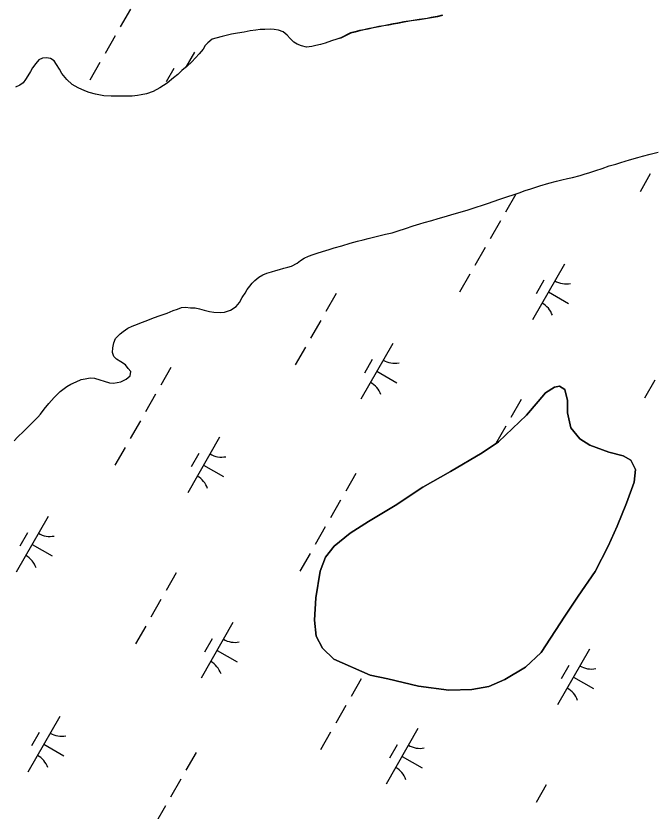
# Model space of a CAD drawing. Extents: x 3930721 to 3950824, y 220441 to 242861.
# Drawn here: x 3934980 to 3935479, y 226823 to 227444 of the extents above; entities that cross this region are included whole.
import ezdxf

# ---------------------------------------------------------------- set-up
doc = ezdxf.new("R2010")
doc.units = 0
doc.layers.add('V-TOPO-SHOR', color=7, linetype='Continuous')
doc.layers.add('V-WETL-SWMP', color=7, linetype='Continuous')

msp = doc.modelspace()

# ---------------------------------------------------------------- linework, layer by layer
at = {"layer": 'V-TOPO-SHOR'}
for points in [[(3935312.99, 227444.14), (3935309.11, 227443.2), (3935304.46, 227442.26), (3935301.19, 227441.66), (3935294.98, 227440.81), (3935288.87, 227439.87), (3935283.1, 227438.84), (3935278.19, 227437.99), (3935274.83, 227437.39), (3935271.04, 227436.62), (3935267.34, 227435.94), (3935263.63, 227435.34), (3935259.07, 227434.4), (3935255.02, 227433.45), (3935251.83, 227432.86), (3935248.56, 227432.17), (3935244.86, 227431.23), (3935241.41, 227430.37), (3935233.78, 227426.42)], [(3935233.78, 227426.42), (3935230.67, 227425.56), (3935226.51, 227424.35), (3935221.31, 227422.63), (3935217.68, 227421.59), (3935214.22, 227420.73), (3935210.93, 227420.04), (3935206.77, 227419.53), (3935202.96, 227420.4), (3935199.5, 227421.79), (3935196.91, 227423.35), (3935194.14, 227426.13), (3935191.72, 227428.9), (3935188.79, 227431.33), (3935184.98, 227432.71), (3935181.69, 227433.24), (3935178.4, 227433.42), (3935174.42, 227433.25), (3935170.79, 227433.08), (3935167.32, 227432.74), (3935162.82, 227432.05), (3935158.15, 227431.19), (3935153.12, 227430.33), (3935148.28, 227429.48), (3935144.12, 227428.61), (3935141.01, 227427.76), (3935136.16, 227426.37), (3935133.21, 227425.69), (3935129.75, 227422.92), (3935127.67, 227420.68), (3935126.28, 227417.91), (3935123.16, 227414.1), (3935120.21, 227410.99), (3935117.27, 227408.05), (3935113.63, 227404.6), (3935109.64, 227401.14), (3935106.35, 227398.2), (3935103.06, 227395.61), (3935098.03, 227391.46), (3935092.49, 227387.66), (3935087.12, 227384.72), (3935082.09, 227383), (3935077.94, 227382.31), (3935075, 227381.62), (3935070.84, 227381.11), (3935066.17, 227381.12), (3935060.28, 227381.13), (3935054.57, 227381.13), (3935048.69, 227381.49), (3935042.28, 227382.88), (3935037.27, 227384.1), (3935033.8, 227385.31), (3935028.62, 227387.57), (3935024.12, 227390.35), (3935019.79, 227394.16), (3935016, 227398.84), (3935014.09, 227402.13), (3935011.85, 227405.94), (3935009.95, 227408.71), (3935007.18, 227410.45), (3935004.06, 227410.97), (3935000.95, 227410.8), (3934998, 227409.59), (3934995.58, 227406.65), (3934993.15, 227403.2), (3934991.42, 227400.43), (3934989.33, 227396.97), (3934987.6, 227394.2), (3934985.69, 227391.61), (3934983.27, 227389.71), (3934979.8, 227388.33)], [(3935157.23, 227224.8), (3935159.04, 227227.57), (3935160.6, 227230.25), (3935162.6, 227233.01), (3935164.5, 227235.34), (3935166.66, 227237.5), (3935169.69, 227240), (3935172.89, 227241.81), (3935176, 227243.02), (3935179.63, 227244.13), (3935182.92, 227245.16), (3935185.86, 227246.02), (3935189.23, 227247.06), (3935192.25, 227247.83), (3935195.28, 227248.69), (3935199.69, 227250.85), (3935202.29, 227252.92), (3935205.05, 227254.73), (3935208.51, 227256.28), (3935212.14, 227257.66), (3935215.17, 227258.69), (3935219.4, 227260.07), (3935224.51, 227261.7), (3935228.57, 227262.9), (3935234.45, 227264.54), (3935240.93, 227266.43), (3935246.72, 227267.98), (3935251.13, 227269.1), (3935255.1, 227270.13), (3935262.28, 227271.85), (3935268.5, 227273.48), (3935273.69, 227274.68), (3935278.45, 227276.06), (3935284.07, 227277.87), (3935290.03, 227279.93), (3935295.39, 227281.57), (3935298.67, 227282.6), (3935304.73, 227284.32), (3935309.74, 227285.79), (3935316.14, 227287.59), (3935320.2, 227288.88), (3935326.69, 227290.69), (3935332.91, 227292.58), (3935340.17, 227294.82), (3935343.46, 227295.85), (3935348.04, 227297.4), (3935353.4, 227299.29), (3935356.86, 227300.5), (3935362.48, 227302.48), (3935369.65, 227304.8), (3935372.76, 227305.75), (3935377.43, 227307.56), (3935382.01, 227309.02), (3935389.02, 227311.26), (3935396.1, 227313.33), (3935402.07, 227314.87), (3935406.04, 227315.9), (3935410.54, 227316.85), (3935414.52, 227317.79), (3935420.4, 227319.34), (3935423.51, 227320.29), (3935428, 227321.75), (3935432.76, 227323.3), (3935437.68, 227324.85), (3935443.05, 227326.74), (3935448.15, 227328.21), (3935452.12, 227329.41), (3935458.95, 227331.47), (3935465.44, 227333.28), (3935469.07, 227334.4), (3935475.03, 227335.95), (3935481.43, 227337.41)], [(3934978.67, 227112.37), (3934981.27, 227115.13), (3934986.29, 227119.79), (3934990.45, 227123.94), (3934994.09, 227127.57), (3934997.2, 227130.85), (3934999.28, 227133.09), (3935002.05, 227136.9), (3935005.69, 227141.39), (3935010.02, 227146.22), (3935014.7, 227150.89), (3935019.72, 227154.69), (3935023, 227156.58), (3935027.16, 227158.31), (3935030.97, 227160.03), (3935034.25, 227160.72), (3935038.06, 227161.41), (3935041.35, 227161.23), (3935045.49, 227159.84), (3935048.95, 227158.8), (3935053.27, 227157.58), (3935056.39, 227157.23), (3935061.92, 227158.26), (3935066.08, 227160.33), (3935069.37, 227162.92), (3935069.72, 227166.38), (3935067.64, 227168.8), (3935065.57, 227171.57), (3935061.94, 227173.83), (3935058.66, 227175.91), (3935056.41, 227177.99), (3935055.55, 227181.1), (3935055.73, 227184.9), (3935056.43, 227188.71), (3935057.82, 227192.17), (3935061.45, 227195.79), (3935063.88, 227197.69), (3935067.34, 227200.11), (3935070.8, 227201.66), (3935074.96, 227203.38), (3935078.07, 227204.59), (3935081.88, 227205.8), (3935087.59, 227208.21), (3935092.78, 227210.11), (3935098.14, 227212), (3935102.81, 227213.9), (3935106.27, 227214.93), (3935109.22, 227216.31), (3935112.33, 227216.65), (3935116.48, 227216.13), (3935119.94, 227215.95), (3935123.4, 227215.25), (3935127.03, 227214.21), (3935131.18, 227213.17), (3935134.46, 227212.65), (3935139.48, 227212.47), (3935142.76, 227212.81), (3935147.61, 227214.36), (3935151.94, 227217.12), (3935154.71, 227220.23), (3935156.79, 227224.03), (3935157.23, 227224.8)], [(3935408.34, 226975.43), (3935389.92, 226947.18), (3935377.84, 226935.73), (3935361.62, 226926.06), (3935349.16, 226920.74), (3935335.91, 226918.39), (3935317.91, 226917.82), (3935294.19, 226921.01), (3935270.28, 226926.58), (3935256.44, 226929.56), (3935228.19, 226942.06), (3935219.3, 226950.57), (3935214.37, 226959.87), (3935213.2, 226972.33), (3935214.21, 226989.92), (3935217.6, 227010.68), (3935221.77, 227021.54), (3935228.5, 227030.04), (3935240.97, 227040.3), (3935255.22, 227049.38), (3935275.99, 227061.81), (3935297.56, 227076.21), (3935319.13, 227088.44), (3935344.06, 227103.04), (3935356.72, 227111.52), (3935378.5, 227132.25), (3935387.61, 227143.11), (3935393.35, 227149.63), (3935400.47, 227154.17), (3935404.23, 227154.96), (3935408.38, 227152.38), (3935410.54, 227143.68), (3935410.53, 227134.19), (3935413.08, 227122.52), (3935420.19, 227113.81), (3935427.89, 227108.86), (3935442.91, 227103.5), (3935453.98, 227100.72), (3935460.1, 227097.35), (3935463.65, 227089.83), (3935462.65, 227079.95), (3935456.5, 227063.74), (3935449.36, 227045.76), (3935442.22, 227030.15), (3935432.11, 227010.39), (3935418.84, 226991.23), (3935408.34, 226975.43)]]:
    msp.add_lwpolyline(points, dxfattribs=at)
at = {"layer": 'V-WETL-SWMP'}
for p, q in [((3935069.51, 227449.19), (3935061.56, 227435.3)), ((3935057.58, 227428.36), (3935049.63, 227414.48)), ((3935119.41, 227415.51), (3935112.69, 227403.78)), ((3935045.66, 227407.53), (3935037.7, 227393.65)), ((3935103.27, 227402.86), (3935097.31, 227392.45)), ((3935458.95, 227331.47), (3935465.44, 227333.28)), ((3935465.44, 227333.28), (3935469.07, 227334.4)), ((3935469.07, 227334.4), (3935475.03, 227335.95)), ((3935475.03, 227335.95), (3935481.43, 227337.41)), ((3935437.69, 227324.85), (3935443.04, 227326.74)), ((3935443.04, 227326.74), (3935448.15, 227328.2)), ((3935448.15, 227328.2), (3935452.12, 227329.41)), ((3935452.12, 227329.41), (3935458.95, 227331.47)), ((3935420.4, 227319.34), (3935423.51, 227320.29)), ((3935423.51, 227320.29), (3935428, 227321.75)), ((3935428, 227321.75), (3935432.76, 227323.3)), ((3935432.76, 227323.3), (3935437.69, 227324.85)), ((3935475.16, 227320.58), (3935467.21, 227306.69)), ((3935396.1, 227313.32), (3935402.07, 227314.87)), ((3935402.07, 227314.87), (3935406.04, 227315.9)), ((3935406.04, 227315.9), (3935410.54, 227316.85)), ((3935410.54, 227316.85), (3935414.52, 227317.79)), ((3935414.52, 227317.79), (3935420.4, 227319.34)), ((3935372.76, 227305.75), (3935377.43, 227307.56)), ((3935377.43, 227307.56), (3935382.01, 227309.02)), ((3935382.01, 227309.02), (3935389.02, 227311.26)), ((3935389.02, 227311.26), (3935396.1, 227313.32)), ((3935356.86, 227300.5), (3935362.48, 227302.48)), ((3935370.12, 227304.68), (3935362.17, 227290.8)), ((3935362.48, 227302.48), (3935369.65, 227304.8)), ((3935369.65, 227304.8), (3935372.76, 227305.75)), ((3935340.17, 227294.82), (3935343.46, 227295.85)), ((3935343.46, 227295.85), (3935348.04, 227297.4)), ((3935348.04, 227297.4), (3935353.4, 227299.29)), ((3935353.4, 227299.29), (3935356.86, 227300.5)), ((3935316.14, 227287.59), (3935320.2, 227288.88)), ((3935320.2, 227288.88), (3935326.68, 227290.69)), ((3935326.68, 227290.69), (3935332.91, 227292.58)), ((3935332.91, 227292.58), (3935340.17, 227294.82)), ((3935298.68, 227282.6), (3935304.73, 227284.32)), ((3935304.73, 227284.32), (3935309.74, 227285.79)), ((3935309.74, 227285.79), (3935316.14, 227287.59)), ((3935358.19, 227283.85), (3935350.24, 227269.97)), ((3935278.45, 227276.06), (3935284.06, 227277.87)), ((3935284.06, 227277.87), (3935290.03, 227279.93)), ((3935290.03, 227279.93), (3935295.39, 227281.57)), ((3935295.39, 227281.57), (3935298.68, 227282.6)), ((3935255.11, 227270.13), (3935262.28, 227271.85)), ((3935262.28, 227271.85), (3935268.5, 227273.48)), ((3935268.5, 227273.48), (3935273.69, 227274.68)), ((3935273.69, 227274.68), (3935278.45, 227276.06)), ((3935228.57, 227262.91), (3935234.45, 227264.54)), ((3935234.45, 227264.54), (3935240.93, 227266.43)), ((3935240.93, 227266.43), (3935246.72, 227267.98)), ((3935246.72, 227267.98), (3935251.13, 227269.1)), ((3935251.13, 227269.1), (3935255.11, 227270.13)), ((3935212.14, 227257.66), (3935215.17, 227258.69)), ((3935215.17, 227258.69), (3935219.4, 227260.07)), ((3935219.4, 227260.07), (3935224.5, 227261.7)), ((3935224.5, 227261.7), (3935228.57, 227262.91)), ((3935346.27, 227263.03), (3935338.31, 227249.14)), ((3935199.69, 227250.85), (3935202.29, 227252.92)), ((3935202.29, 227252.92), (3935205.05, 227254.73)), ((3935205.05, 227254.73), (3935208.51, 227256.28)), ((3935208.51, 227256.28), (3935212.14, 227257.66)), ((3935182.92, 227245.16), (3935185.86, 227246.02)), ((3935185.86, 227246.02), (3935189.23, 227247.06)), ((3935189.23, 227247.06), (3935192.25, 227247.83)), ((3935192.25, 227247.83), (3935195.28, 227248.69)), ((3935195.28, 227248.69), (3935199.69, 227250.85)), ((3935408.09, 227250.18), (3935383.24, 227206.79)), ((3935166.66, 227237.49), (3935169.69, 227240)), ((3935169.69, 227240), (3935172.89, 227241.81)), ((3935172.89, 227241.81), (3935176, 227243.01)), ((3935176, 227243.01), (3935179.63, 227244.13)), ((3935179.63, 227244.13), (3935182.92, 227245.16)), ((3935334.34, 227242.2), (3935326.39, 227228.32)), ((3935162.59, 227233.01), (3935164.5, 227235.34)), ((3935164.5, 227235.34), (3935166.66, 227237.49)), ((3935391.95, 227237.53), (3935385.99, 227227.11)), ((3935157.23, 227224.8), (3935159.04, 227227.57)), ((3935159.04, 227227.57), (3935160.6, 227230.24)), ((3935160.6, 227230.24), (3935162.59, 227233.01)), ((3935229.96, 227227.13), (3935222.01, 227213.24)), ((3935395.67, 227228.49), (3935411.29, 227219.54)), ((3935154.71, 227220.23), (3935156.79, 227224.03)), ((3935156.79, 227224.03), (3935157.23, 227224.8)), ((3935102.81, 227213.9), (3935106.27, 227214.93)), ((3935106.27, 227214.93), (3935109.22, 227216.31)), ((3935109.22, 227216.31), (3935112.33, 227216.65)), ((3935112.33, 227216.65), (3935116.48, 227216.13)), ((3935116.48, 227216.13), (3935119.94, 227215.95)), ((3935119.94, 227215.95), (3935123.4, 227215.25)), ((3935123.4, 227215.25), (3935127.03, 227214.21)), ((3935147.61, 227214.36), (3935151.94, 227217.12)), ((3935151.94, 227217.12), (3935154.71, 227220.23)), ((3935087.59, 227208.21), (3935092.78, 227210.11)), ((3935092.78, 227210.11), (3935098.14, 227212)), ((3935098.14, 227212), (3935102.81, 227213.9)), ((3935127.03, 227214.21), (3935131.18, 227213.17)), ((3935131.18, 227213.17), (3935134.46, 227212.65)), ((3935134.46, 227212.65), (3935139.48, 227212.47)), ((3935139.48, 227212.47), (3935142.76, 227212.81)), ((3935142.76, 227212.81), (3935147.61, 227214.36)), ((3935070.8, 227201.66), (3935074.95, 227203.39)), ((3935074.95, 227203.39), (3935078.07, 227204.59)), ((3935078.07, 227204.59), (3935081.88, 227205.8)), ((3935081.88, 227205.8), (3935087.59, 227208.21)), ((3935218.03, 227206.3), (3935210.08, 227192.42)), ((3935061.45, 227195.79), (3935063.88, 227197.69)), ((3935063.88, 227197.69), (3935067.34, 227200.11)), ((3935067.34, 227200.11), (3935070.8, 227201.66)), ((3935056.43, 227188.71), (3935057.82, 227192.17)), ((3935057.82, 227192.17), (3935061.45, 227195.79)), ((3935055.55, 227181.1), (3935055.73, 227184.9)), ((3935055.73, 227184.9), (3935056.43, 227188.71)), ((3935206.1, 227185.48), (3935198.15, 227171.59)), ((3935274.22, 227188.29), (3935249.38, 227144.9)), ((3935056.41, 227177.99), (3935055.55, 227181.1)), ((3935058.66, 227175.91), (3935056.41, 227177.99)), ((3935061.94, 227173.83), (3935058.66, 227175.91)), ((3935065.57, 227171.57), (3935061.94, 227173.83)), ((3935067.64, 227168.8), (3935065.57, 227171.57)), ((3935258.09, 227175.64), (3935252.12, 227165.22)), ((3935069.72, 227166.38), (3935067.64, 227168.8)), ((3935069.37, 227162.92), (3935069.72, 227166.38)), ((3935101.06, 227169.58), (3935093.11, 227155.69)), ((3935261.8, 227166.6), (3935277.42, 227157.65)), ((3935027.16, 227158.31), (3935030.97, 227160.03)), ((3935030.97, 227160.03), (3935034.25, 227160.72)), ((3935034.25, 227160.72), (3935038.06, 227161.41)), ((3935038.06, 227161.41), (3935041.35, 227161.23)), ((3935041.35, 227161.23), (3935045.49, 227159.84)), ((3935045.49, 227159.84), (3935048.95, 227158.8)), ((3935048.95, 227158.8), (3935053.27, 227157.58)), ((3935061.92, 227158.26), (3935066.08, 227160.33)), ((3935066.08, 227160.33), (3935069.37, 227162.92)), ((3935478.68, 227159.54), (3935470.73, 227145.65)), ((3935014.7, 227150.89), (3935019.72, 227154.69)), ((3935019.72, 227154.69), (3935023.01, 227156.58)), ((3935023.01, 227156.58), (3935027.16, 227158.31)), ((3935053.27, 227157.58), (3935056.39, 227157.23)), ((3935056.39, 227157.23), (3935061.92, 227158.26)), ((3935400.47, 227154.17), (3935393.35, 227149.63)), ((3935404.23, 227154.95), (3935400.47, 227154.17)), ((3935408.38, 227152.38), (3935404.23, 227154.95)), ((3935005.69, 227141.39), (3935010.02, 227146.22)), ((3935010.02, 227146.22), (3935014.7, 227150.89)), ((3935089.13, 227148.75), (3935081.18, 227134.87)), ((3935393.35, 227149.63), (3935387.61, 227143.11)), ((3935410.54, 227143.68), (3935408.38, 227152.38)), ((3935002.05, 227136.9), (3935005.69, 227141.39)), ((3935374.3, 227144.46), (3935366.35, 227130.58)), ((3935387.61, 227143.11), (3935378.5, 227132.25)), ((3935410.53, 227134.19), (3935410.54, 227143.68)), ((3934999.28, 227133.09), (3935002.05, 227136.9)), ((3935413.08, 227122.52), (3935410.53, 227134.19)), ((3934994.08, 227127.57), (3934997.2, 227130.85)), ((3934997.2, 227130.85), (3934999.28, 227133.09)), ((3935077.21, 227127.93), (3935069.25, 227114.04)), ((3935378.5, 227132.25), (3935356.72, 227111.52)), ((3934986.29, 227119.79), (3934990.45, 227123.94)), ((3934990.45, 227123.94), (3934994.08, 227127.57)), ((3935362.37, 227123.64), (3935354.63, 227110.12)), ((3935420.19, 227113.81), (3935413.08, 227122.52)), ((3934981.27, 227115.13), (3934986.29, 227119.79)), ((3934978.67, 227112.37), (3934981.27, 227115.13)), ((3935139.03, 227115.08), (3935114.18, 227071.69)), ((3935356.72, 227111.52), (3935344.06, 227103.04)), ((3935427.89, 227108.86), (3935420.19, 227113.81)), ((3935065.28, 227107.1), (3935057.33, 227093.21)), ((3935344.06, 227103.04), (3935319.13, 227088.44)), ((3935442.91, 227103.5), (3935427.89, 227108.86)), ((3935453.98, 227100.72), (3935442.91, 227103.5)), ((3935122.89, 227102.42), (3935116.93, 227092.01)), ((3935460.1, 227097.35), (3935453.98, 227100.72)), ((3935463.65, 227089.83), (3935460.1, 227097.35)), ((3935126.61, 227093.38), (3935142.23, 227084.44)), ((3935245.4, 227086.91), (3935237.45, 227073.03)), ((3935319.13, 227088.44), (3935297.56, 227076.21)), ((3935462.65, 227079.95), (3935463.65, 227089.83)), ((3935456.5, 227063.74), (3935462.65, 227079.95)), ((3935297.56, 227076.21), (3935275.99, 227061.8)), ((3935233.47, 227066.09), (3935225.52, 227052.2)), ((3935275.99, 227061.8), (3935255.22, 227049.38)), ((3935449.36, 227045.76), (3935456.5, 227063.74)), ((3935005.16, 227053.19), (3934980.32, 227009.8)), ((3935255.22, 227049.38), (3935240.97, 227040.3)), ((3935221.55, 227045.26), (3935213.6, 227031.37)), ((3935442.22, 227030.15), (3935449.36, 227045.76)), ((3934989.03, 227040.53), (3934983.06, 227030.12)), ((3935240.97, 227040.3), (3935228.5, 227030.04)), ((3934992.74, 227031.49), (3935008.36, 227022.55)), ((3935228.5, 227030.04), (3935221.77, 227021.54)), ((3935432.11, 227010.39), (3935442.22, 227030.15)), ((3935209.62, 227024.43), (3935201.67, 227010.55)), ((3935221.77, 227021.54), (3935217.6, 227010.68)), ((3935217.6, 227010.68), (3935214.21, 226989.92)), ((3935418.84, 226991.23), (3935432.11, 227010.39)), ((3935105.24, 227009.36), (3935097.29, 226995.48)), ((3935408.34, 226975.43), (3935418.84, 226991.23)), ((3935093.31, 226988.53), (3935085.36, 226974.65)), ((3935214.21, 226989.92), (3935213.2, 226972.33)), ((3935389.92, 226947.18), (3935408.34, 226975.43)), ((3935081.38, 226967.71), (3935073.43, 226953.82)), ((3935149.51, 226970.52), (3935124.66, 226927.13)), ((3935213.2, 226972.33), (3935214.37, 226959.87)), ((3935133.37, 226957.87), (3935127.4, 226947.45)), ((3935214.37, 226959.87), (3935219.3, 226950.57)), ((3935137.08, 226948.83), (3935152.7, 226939.88)), ((3935219.3, 226950.57), (3935228.19, 226942.06)), ((3935427.72, 226949.75), (3935402.87, 226906.36)), ((3935228.19, 226942.06), (3935256.44, 226929.56)), ((3935377.84, 226935.73), (3935389.92, 226947.18)), ((3935361.62, 226926.06), (3935377.84, 226935.73)), ((3935411.58, 226937.09), (3935405.61, 226926.68)), ((3935256.44, 226929.56), (3935270.28, 226926.58)), ((3935249.58, 226926.69), (3935241.63, 226912.81)), ((3935270.28, 226926.58), (3935294.19, 226921.01)), ((3935349.16, 226920.74), (3935361.62, 226926.06)), ((3935415.29, 226928.05), (3935430.91, 226919.11)), ((3935294.19, 226921.01), (3935317.91, 226917.82)), ((3935317.91, 226917.82), (3935335.91, 226918.39)), ((3935335.91, 226918.39), (3935349.16, 226920.74)), ((3935237.65, 226905.87), (3935229.7, 226891.98)), ((3935014.31, 226897.31), (3934989.46, 226853.92)), ((3935293.85, 226887.85), (3935269, 226844.47)), ((3934998.18, 226884.66), (3934992.21, 226874.24)), ((3935225.73, 226885.04), (3935217.77, 226871.16)), ((3935001.89, 226875.62), (3935017.51, 226866.67)), ((3935277.71, 226875.2), (3935271.75, 226864.79)), ((3935120.68, 226869.14), (3935112.73, 226855.26)), ((3935281.42, 226866.16), (3935297.04, 226857.21)), ((3935108.76, 226848.32), (3935100.8, 226834.43)), ((3935393.92, 226844.03), (3935385.97, 226830.14)), ((3935096.83, 226827.49), (3935088.88, 226813.61))]:
    msp.add_line(p, q, dxfattribs=at)
for points in [[(3935312.77, 227444.36), (3935308.89, 227443.42), (3935304.24, 227442.47), (3935300.97, 227441.88), (3935294.77, 227441.02), (3935288.65, 227440.08), (3935282.88, 227439.06), (3935277.97, 227438.2), (3935274.62, 227437.61), (3935270.83, 227436.83), (3935267.12, 227436.15), (3935263.42, 227435.55), (3935258.85, 227434.61), (3935254.81, 227433.67), (3935251.62, 227433.07), (3935248.35, 227432.39), (3935244.64, 227431.44), (3935241.2, 227430.59), (3935233.57, 227426.64), (3935230.67, 227425.56), (3935226.51, 227424.35), (3935221.31, 227422.63), (3935217.68, 227421.59), (3935214.22, 227420.73), (3935210.93, 227420.05), (3935206.77, 227419.53), (3935202.96, 227420.4), (3935199.5, 227421.79), (3935196.91, 227423.35), (3935194.14, 227426.13), (3935191.72, 227428.9), (3935188.79, 227431.33), (3935184.98, 227432.71), (3935181.69, 227433.24), (3935178.4, 227433.42), (3935174.42, 227433.25), (3935170.79, 227433.08), (3935167.32, 227432.74)], [(3935167.32, 227432.74), (3935162.82, 227432.05), (3935158.15, 227431.19), (3935153.13, 227430.33), (3935148.28, 227429.48), (3935144.12, 227428.61), (3935141.01, 227427.75), (3935136.16, 227426.38), (3935133.21, 227425.69), (3935129.75, 227422.92), (3935127.67, 227420.67), (3935126.28, 227417.91), (3935123.16, 227414.1), (3935120.21, 227410.99), (3935117.27, 227408.05), (3935113.63, 227404.6), (3935109.64, 227401.14), (3935106.35, 227398.2), (3935103.06, 227395.61), (3935098.03, 227391.46), (3935092.49, 227387.66), (3935087.12, 227384.72), (3935082.1, 227383), (3935077.94, 227382.31), (3935075, 227381.62), (3935070.84, 227381.11), (3935066.17, 227381.12), (3935060.28, 227381.12), (3935054.57, 227381.13), (3935048.69, 227381.49), (3935042.28, 227382.88), (3935037.27, 227384.1), (3935033.8, 227385.31), (3935028.62, 227387.57), (3935024.12, 227390.35), (3935019.79, 227394.16), (3935015.99, 227398.84), (3935014.09, 227402.13), (3935011.85, 227405.94), (3935009.95, 227408.71), (3935007.18, 227410.45), (3935004.07, 227410.97), (3935000.95, 227410.8), (3934998.01, 227409.59), (3934995.58, 227406.65), (3934993.15, 227403.2), (3934991.42, 227400.43), (3934989.33, 227396.97), (3934987.6, 227394.2), (3934985.69, 227391.61), (3934983.27, 227389.71), (3934979.8, 227388.33)]]:
    msp.add_lwpolyline(points, dxfattribs=at)
for centre, start, end in [((3935409.6, 227252.34), 239.42788, 280.97154), ((3935382.15, 227204.4), 19.42788, 60.97154), ((3935275.73, 227190.45), 239.42788, 280.97154), ((3935248.28, 227142.51), 19.42788, 60.97154), ((3935140.54, 227117.23), 239.42788, 280.97154), ((3935113.09, 227069.3), 19.42788, 60.97154), ((3935006.67, 227055.34), 239.42788, 280.97154), ((3934979.22, 227007.41), 19.42788, 60.97154), ((3935151.02, 226972.68), 239.42788, 280.97154), ((3935123.56, 226924.74), 19.42788, 60.97154), ((3935429.22, 226951.9), 239.42788, 280.97154), ((3935401.77, 226903.96), 19.42788, 60.97154), ((3935015.82, 226899.47), 239.42788, 280.97154), ((3935295.36, 226890.01), 239.42788, 280.97154), ((3934988.37, 226851.53), 19.42788, 60.97154), ((3935267.9, 226842.07), 19.42788, 60.97154)]:
    msp.add_arc(centre, 17.62, start, end, dxfattribs=at)

doc.saveas('drawing.dxf')
